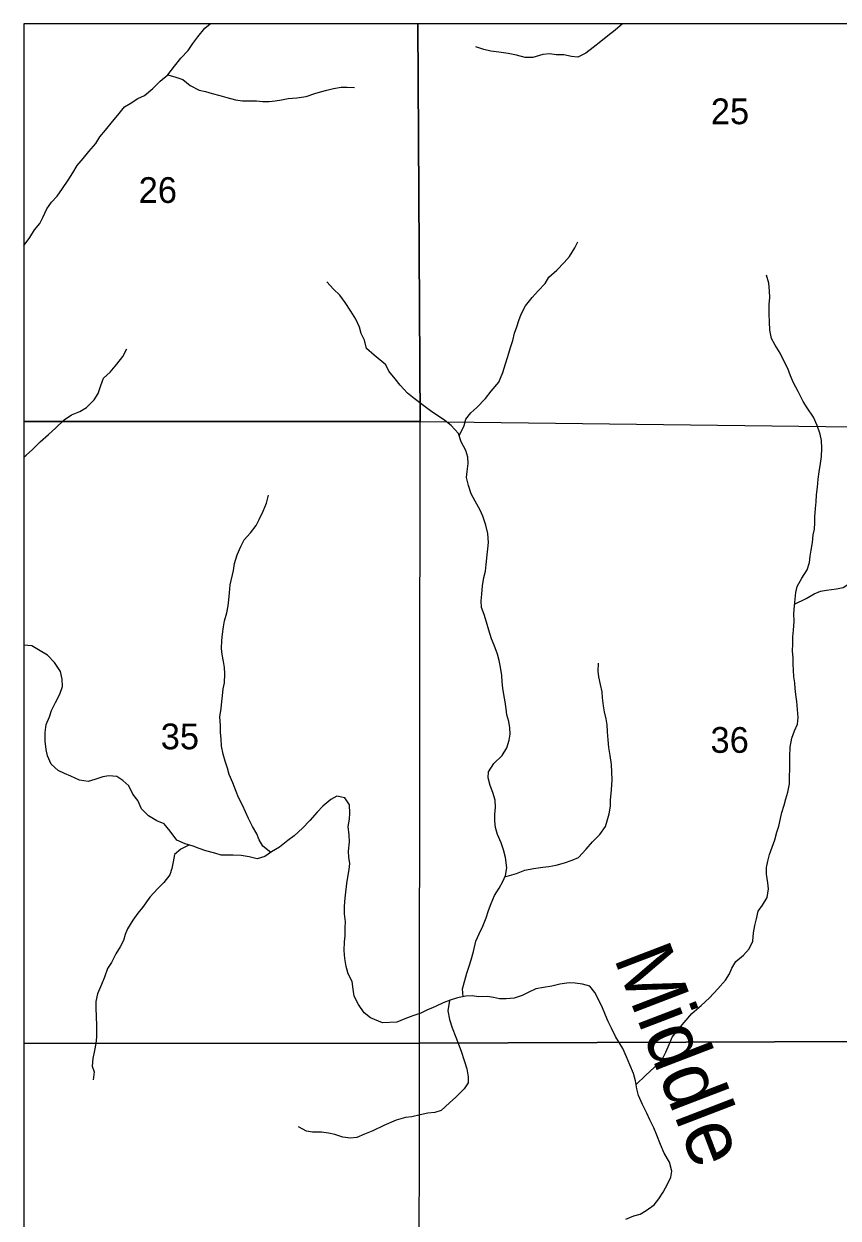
# Model space of a CAD drawing. Extents: x -10 to 158, y 8 to 33.
# Drawn here: x -9.564 to -8.24, y 13.18 to 15.122 of the extents above; entities that cross this region are included whole.
import ezdxf

# ---------------------------------------------------------------- set-up
doc = ezdxf.new("R2010")
doc.units = 0
for name, color, linetype in [('GM_X_Corporation', 7, 'Continuous'), ('GM_X_Minor_River', 7, 'Continuous'), ('GM_X_Minor_River_Text', 7, 'Continuous'), ('GM_X_Section_Text', 7, 'Continuous')]:
    doc.layers.add(name, color=color, linetype=linetype)

msp = doc.modelspace()

# ---------------------------------------------------------------- linework, layer by layer
at = {"layer": 'GM_X_Corporation'}
msp.add_lwpolyline([(-3.9824, 15.1217), (-9.5644, 15.1217), (-9.5644, 9.4643), (-9.3995, 9.4613), (-9.0726, 9.4561), (-8.6489, 9.4603), (-8.2177, 9.4548), (-7.9405, 9.4552), (-7.9359, 8.9497), (-7.8105, 8.9446), (-6.576, 8.9279), (-5.6716, 8.9116)], dxfattribs=at)
for points in [[(-8.9238, 15.1217), (-9.5644, 15.1217), (-9.5644, 14.475), (-8.92, 14.4752)], [(-7.9061, 15.1217), (-9.5644, 15.1217), (-9.5644, 9.4643), (-9.3995, 9.4613), (-9.0726, 9.4561), (-8.6489, 9.4603), (-8.2177, 9.4548), (-7.9405, 9.4552), (-7.9277, 10.2365), (-7.9276, 10.245), (-7.9163, 10.9333), (-7.9163, 10.9342), (-7.9089, 13.4536), (-7.9044, 14.3264), (-7.9061, 14.9432), (-7.9061, 14.9456)], [(-7.9096, 15.1217), (-8.9238, 15.1217), (-8.92, 14.4752), (-7.9084, 14.4628), (-7.9089, 14.9035)], [(-9.5644, 14.475), (-9.5644, 13.4639), (-8.9211, 13.4645), (-8.92, 14.4752)], [(-7.9084, 14.4628), (-7.9093, 13.8977), (-7.9104, 13.468), (-8.9211, 13.4645), (-8.92, 14.4752)], [(-9.5644, 13.4639), (-9.5644, 12.4668), (-8.922, 12.4664), (-8.9211, 13.4645)], [(-7.9104, 13.468), (-7.912, 12.8954), (-7.9134, 12.4505), (-8.922, 12.4664), (-8.9211, 13.4645)]]:
    msp.add_lwpolyline(points, close=True, dxfattribs=at)
at = {"layer": 'GM_X_Minor_River'}
for points in [[(-9.5644, 14.7611), (-9.5638, 14.7618), (-9.5548, 14.7744), (-9.5472, 14.7869), (-9.5386, 14.7972), (-9.5337, 14.8071), (-9.5273, 14.8208), (-9.5193, 14.8318), (-9.5103, 14.8417), (-9.5016, 14.8539), (-9.4925, 14.8676), (-9.485, 14.8798), (-9.4775, 14.8912), (-9.468, 14.903), (-9.4586, 14.9141), (-9.4476, 14.9274), (-9.4408, 14.9381), (-9.4314, 14.9487), (-9.42, 14.9632), (-9.4114, 14.9731), (-9.4008, 14.9868), (-9.3913, 14.9922), (-9.3788, 15.0006), (-9.3682, 15.0055), (-9.3546, 15.0166), (-9.3429, 15.0288), (-9.3304, 15.0391), (-9.3194, 15.0528), (-9.3092, 15.0658), (-9.2971, 15.0787), (-9.2896, 15.0898), (-9.2817, 15.1008), (-9.27, 15.1145), (-9.2616, 15.1217)], [(-8.5911, 15.1217), (-8.6028, 15.1115), (-8.6149, 15.1023), (-8.6262, 15.0931), (-8.6386, 15.0831), (-8.6506, 15.0743), (-8.6634, 15.0678), (-8.674, 15.0689), (-8.6862, 15.0715), (-8.6987, 15.0714), (-8.7089, 15.0728), (-8.7206, 15.072), (-8.7369, 15.067), (-8.7493, 15.0673), (-8.7634, 15.0706), (-8.7766, 15.0735), (-8.7918, 15.0757), (-8.805, 15.0771)], [(-8.805, 15.0771), (-8.8164, 15.0801), (-8.8293, 15.0842)], [(-9.3304, 15.0391), (-9.3175, 15.035), (-9.3057, 15.0312), (-9.2942, 15.0214), (-9.2794, 15.0139), (-9.2691, 15.0117), (-9.2581, 15.0083), (-9.2456, 15.0053), (-9.2345, 15.0023), (-9.2205, 14.9982), (-9.2091, 14.9964), (-9.1969, 14.9968), (-9.1863, 14.9968), (-9.1764, 14.9958), (-9.1654, 14.9958), (-9.1559, 14.9966), (-9.1456, 14.9985), (-9.1346, 15.0005), (-9.1206, 15.0013), (-9.1054, 15.0037), (-9.0914, 15.0083), (-9.0819, 15.011), (-9.0717, 15.0137), (-9.061, 15.0164), (-9.0485, 15.0191), (-9.0386, 15.0191), (-9.0269, 15.0184)], [(-8.8565, 14.4518), (-8.8481, 14.4686), (-8.8455, 14.4792), (-8.8373, 14.4895), (-8.8275, 14.498), (-8.8136, 14.5128), (-8.8046, 14.5247), (-8.7918, 14.5392), (-8.7855, 14.5548), (-8.7814, 14.5688), (-8.7777, 14.5795), (-8.7722, 14.5973), (-8.7692, 14.6068), (-8.7663, 14.619), (-8.7629, 14.6289), (-8.7596, 14.6395), (-8.7559, 14.6498), (-8.7484, 14.6635), (-8.7375, 14.6768), (-8.7278, 14.6875), (-8.7165, 14.6998), (-8.7105, 14.7097), (-8.6977, 14.7211), (-8.6857, 14.7337), (-8.6771, 14.7436), (-8.6685, 14.7577), (-8.6636, 14.7673)], [(-8.9946, 14.5829), (-9.0071, 14.5942), (-9.0106, 14.6075), (-9.0156, 14.6185), (-9.0187, 14.6287), (-9.0244, 14.6416), (-9.0325, 14.6548), (-9.0417, 14.6688), (-9.0508, 14.6809), (-9.0607, 14.6904), (-9.0718, 14.7021)], [(-8.3346, 14.5861), (-8.3426, 14.5993), (-8.3484, 14.6103), (-8.3515, 14.6239), (-8.352, 14.6372), (-8.3521, 14.6505), (-8.3526, 14.666), (-8.3511, 14.6763), (-8.352, 14.6877), (-8.3528, 14.7002), (-8.3567, 14.7131)], [(-9.5644, 14.4174), (-9.5608, 14.4207), (-9.5502, 14.4299), (-9.5381, 14.442), (-9.5245, 14.4542), (-9.5132, 14.4642), (-9.4988, 14.4779), (-9.487, 14.4859), (-9.4734, 14.4913), (-9.4628, 14.4981), (-9.4499, 14.5107), (-9.4435, 14.5206), (-9.439, 14.5335), (-9.4349, 14.5457), (-9.4243, 14.5556), (-9.4134, 14.5686), (-9.4032, 14.5807), (-9.3968, 14.5933)], [(-8.8499, 13.54), (-8.8508, 13.5529), (-8.8475, 13.5666), (-8.8438, 13.5784), (-8.8401, 13.5898), (-8.8371, 13.6), (-8.8334, 13.6133), (-8.8294, 13.6304), (-8.8241, 13.6422), (-8.8178, 13.6548), (-8.8126, 13.6685), (-8.8089, 13.6803), (-8.8044, 13.6917), (-8.7988, 13.7046), (-8.7917, 13.7164), (-8.7854, 13.7274), (-8.7813, 13.7373), (-8.7787, 13.7495), (-8.7811, 13.7665), (-8.7846, 13.7786), (-8.7881, 13.7904), (-8.7942, 13.8036), (-8.7974, 13.815), (-8.7986, 13.8252), (-8.7986, 13.8362), (-8.7976, 13.8483), (-8.798, 13.8593), (-8.8019, 13.8722), (-8.8062, 13.8832), (-8.8093, 13.8957), (-8.809, 13.9056), (-8.8, 13.9193), (-8.7864, 13.9322), (-8.779, 13.9444), (-8.7753, 13.957), (-8.7734, 13.9668), (-8.7739, 13.9771), (-8.7759, 13.9873), (-8.779, 13.9983), (-8.7802, 14.0081), (-8.7818, 14.0195), (-8.7837, 14.0313), (-8.7853, 14.0419), (-8.7865, 14.0517), (-8.7873, 14.0623), (-8.7893, 14.076), (-8.7917, 14.0866), (-8.7944, 14.0968), (-8.7998, 14.1116), (-8.8037, 14.1218), (-8.8083, 14.1358), (-8.8122, 14.149), (-8.8157, 14.1612), (-8.8199, 14.1729), (-8.8207, 14.1839), (-8.8197, 14.1945), (-8.8186, 14.2082), (-8.8165, 14.2215), (-8.8139, 14.2321), (-8.8125, 14.2427), (-8.811, 14.2583), (-8.8096, 14.2682), (-8.8089, 14.2784), (-8.8098, 14.2932), (-8.8129, 14.3068), (-8.8179, 14.3212), (-8.8225, 14.3311), (-8.8306, 14.3458), (-8.8371, 14.3579), (-8.8414, 14.3712), (-8.8445, 14.3844), (-8.8434, 14.3939), (-8.842, 14.4072), (-8.8424, 14.4174), (-8.8455, 14.428), (-8.8532, 14.442), (-8.8578, 14.4556), (-8.8693, 14.4685), (-8.8796, 14.4768), (-8.8902, 14.4839), (-8.9012, 14.4907), (-8.9161, 14.5023), (-8.9298, 14.5129), (-8.9404, 14.5215), (-8.9522, 14.5343), (-8.9603, 14.5445), (-8.9706, 14.557), (-8.9756, 14.5676), (-8.9946, 14.5829)], [(-8.5688, 13.3971), (-8.5531, 13.4122), (-8.5395, 13.4248), (-8.5268, 13.4367), (-8.5204, 13.4496), (-8.5152, 13.4622), (-8.51, 13.474), (-8.5021, 13.4846), (-8.4905, 13.4983), (-8.4781, 13.5125), (-8.463, 13.5258), (-8.4495, 13.5384), (-8.436, 13.5529), (-8.4232, 13.5671), (-8.4169, 13.577), (-8.4131, 13.5865), (-8.4064, 13.5971), (-8.394, 13.6078), (-8.3846, 13.6181), (-8.379, 13.6303), (-8.3776, 13.6436), (-8.3754, 13.6557), (-8.3732, 13.6667), (-8.3703, 13.6789), (-8.3631, 13.6888), (-8.3557, 13.7014), (-8.3535, 13.7154), (-8.3543, 13.7253), (-8.3567, 13.7393), (-8.3568, 13.7499), (-8.3546, 13.7605), (-8.3516, 13.7712), (-8.3475, 13.783), (-8.3431, 13.7951), (-8.3398, 13.8073), (-8.3364, 13.8172), (-8.3339, 13.8297), (-8.3317, 13.8396), (-8.328, 13.8517), (-8.325, 13.8616), (-8.322, 13.8726), (-8.3195, 13.8863), (-8.3192, 13.8988), (-8.3189, 13.9095), (-8.3186, 13.9197), (-8.3187, 13.9307), (-8.3184, 13.9455), (-8.3155, 13.9603), (-8.311, 13.9721), (-8.3065, 13.9831), (-8.3051, 13.9938), (-8.3063, 14.007), (-8.3072, 14.0199), (-8.3092, 14.0313), (-8.31, 14.0411), (-8.3108, 14.0506), (-8.312, 14.0601), (-8.3128, 14.0707), (-8.3133, 14.0806), (-8.3133, 14.0904), (-8.3142, 14.1026), (-8.3139, 14.1132), (-8.3136, 14.1253), (-8.3129, 14.1359), (-8.3119, 14.15), (-8.312, 14.1629), (-8.3113, 14.1754), (-8.3102, 14.1864), (-8.3088, 14.1974), (-8.3066, 14.2069), (-8.2991, 14.2206), (-8.2905, 14.234), (-8.2868, 14.2461), (-8.2854, 14.2564), (-8.2839, 14.2659), (-8.2817, 14.2784), (-8.2807, 14.2909), (-8.2785, 14.3004), (-8.2778, 14.3107), (-8.2779, 14.3205), (-8.2768, 14.3338), (-8.2758, 14.3444), (-8.2751, 14.3562), (-8.274, 14.3687), (-8.2726, 14.3816), (-8.2708, 14.3934), (-8.2686, 14.4071), (-8.2672, 14.4185), (-8.2669, 14.4321), (-8.267, 14.4443), (-8.2694, 14.4549), (-8.2744, 14.4689), (-8.2801, 14.4821), (-8.2905, 14.4976), (-8.297, 14.5078), (-8.3054, 14.5241), (-8.3127, 14.5381), (-8.3177, 14.5494), (-8.3219, 14.5615), (-8.3273, 14.5717), (-8.3346, 14.5861)], [(-9.1629, 13.7746), (-9.1756, 13.7847), (-9.1817, 13.7949), (-9.1856, 13.8047), (-9.1924, 13.8165), (-9.1993, 13.8297), (-9.2039, 13.8407), (-9.2089, 13.8517), (-9.2151, 13.8638), (-9.2189, 13.8736), (-9.2247, 13.888), (-9.2308, 13.9013), (-9.2335, 13.9115), (-9.237, 13.9229), (-9.2401, 13.9346), (-9.2428, 13.9475), (-9.2436, 13.9593), (-9.2444, 13.9695), (-9.2448, 13.9809), (-9.2456, 13.9949), (-9.2438, 14.0086), (-9.2423, 14.02), (-9.2416, 14.0294), (-9.2401, 14.0404), (-9.2383, 14.0503), (-9.2376, 14.0651), (-9.238, 14.0754), (-9.2396, 14.0852), (-9.2419, 14.0962), (-9.2431, 14.1061), (-9.2424, 14.1193), (-9.2413, 14.1292), (-9.2398, 14.1414), (-9.238, 14.1509), (-9.2342, 14.1641), (-9.232, 14.1755), (-9.2313, 14.1854), (-9.2302, 14.1968), (-9.2287, 14.2097), (-9.2235, 14.2332), (-9.2221, 14.2446), (-9.2176, 14.2583), (-9.2115, 14.272), (-9.2059, 14.2826), (-9.1957, 14.2941), (-9.1866, 14.3062), (-9.1817, 14.3161), (-9.1753, 14.3294), (-9.1697, 14.3427), (-9.1663, 14.3553)], [(-8.311, 14.1783), (-8.2921, 14.1873), (-8.2789, 14.1953), (-8.2691, 14.1992), (-8.2589, 14.2012), (-8.2426, 14.2032), (-8.232, 14.2051), (-8.2196, 14.2132), (-8.2064, 14.2205), (-8.1958, 14.2224), (-8.1826, 14.224), (-8.1712, 14.226), (-8.1603, 14.2283), (-8.1478, 14.2322), (-8.1376, 14.2357), (-8.1278, 14.2411), (-8.1131, 14.2472), (-8.101, 14.2538), (-8.0871, 14.2595), (-8.0773, 14.2623), (-8.0663, 14.2654), (-8.0512, 14.2677)], [(-8.9811, 13.4973), (-9.0008, 13.5055), (-9.0111, 13.5138), (-9.0203, 13.5274), (-9.0275, 13.5411), (-9.0291, 13.552), (-9.0307, 13.5649), (-9.0368, 13.5774), (-9.0403, 13.5892), (-9.0426, 13.6021), (-9.0434, 13.6149), (-9.0431, 13.629), (-9.042, 13.6389), (-9.0417, 13.6521), (-9.0414, 13.662), (-9.0429, 13.6745), (-9.043, 13.6855), (-9.0423, 13.695), (-9.0412, 13.7052), (-9.039, 13.7242), (-9.0375, 13.7341), (-9.0353, 13.747), (-9.0342, 13.7565), (-9.0358, 13.7667), (-9.0362, 13.7769), (-9.0351, 13.7917), (-9.0352, 13.8024), (-9.0371, 13.8168), (-9.0349, 13.8285), (-9.0342, 13.8384), (-9.035, 13.8521), (-9.0426, 13.8634), (-9.0556, 13.866), (-9.0654, 13.8607), (-9.0783, 13.85), (-9.0874, 13.8401), (-9.0991, 13.8264), (-9.1115, 13.8142), (-9.1248, 13.8016), (-9.135, 13.794), (-9.1486, 13.7833), (-9.1615, 13.7756), (-9.1725, 13.768), (-9.185, 13.7642), (-9.1979, 13.7675), (-9.2108, 13.7694), (-9.2238, 13.7701), (-9.2435, 13.77), (-9.2538, 13.7733), (-9.2686, 13.7774), (-9.2792, 13.7808), (-9.2891, 13.7846), (-9.3021, 13.7883), (-9.3154, 13.7947), (-9.3265, 13.8094), (-9.3364, 13.8212), (-9.3482, 13.826), (-9.3615, 13.8343), (-9.3733, 13.8456), (-9.3791, 13.8589), (-9.3871, 13.8695), (-9.3936, 13.8831), (-9.4032, 13.8918), (-9.4134, 13.8978), (-9.426, 13.8989), (-9.4362, 13.8973), (-9.4491, 13.8931), (-9.4597, 13.89), (-9.4738, 13.8919), (-9.4879, 13.8986), (-9.4985, 13.9028), (-9.5084, 13.908), (-9.5202, 13.9182), (-9.526, 13.9318), (-9.5279, 13.9417), (-9.5295, 13.9557), (-9.5296, 13.9694), (-9.5281, 13.9827), (-9.5225, 13.9952), (-9.5195, 14.0051), (-9.5131, 14.0184), (-9.5059, 14.0317), (-9.5014, 14.0446), (-9.5019, 14.0564), (-9.505, 14.0689), (-9.5145, 14.0833), (-9.526, 14.0953), (-9.5378, 14.1021), (-9.5515, 14.1104), (-9.5644, 14.1118)], [(-8.7822, 13.735), (-8.7631, 13.7405), (-8.7499, 13.7455), (-8.7356, 13.7482), (-8.7205, 13.7506), (-8.7106, 13.7518), (-8.6989, 13.7538), (-8.6853, 13.7577), (-8.6728, 13.7619), (-8.6623, 13.7665), (-8.6499, 13.7799), (-8.6394, 13.7917), (-8.6277, 13.8039), (-8.6187, 13.8165), (-8.6158, 13.826), (-8.6124, 13.8374), (-8.6103, 13.8499), (-8.6103, 13.8598), (-8.6086, 13.8765), (-8.6079, 13.8928), (-8.608, 13.9049), (-8.6085, 13.9175), (-8.6108, 13.9322), (-8.6132, 13.9451), (-8.6144, 13.9576), (-8.6153, 13.9705), (-8.6157, 13.9823), (-8.6173, 13.9917), (-8.62, 14.0031), (-8.622, 14.013), (-8.6232, 14.0262), (-8.6241, 14.0357), (-8.6268, 14.0478), (-8.6291, 14.0599), (-8.6303, 14.0694), (-8.6297, 14.0823)], [(-9.2962, 13.7866), (-9.3089, 13.7799), (-9.3195, 13.7712), (-9.3217, 13.7594), (-9.3235, 13.7484), (-9.3269, 13.7381), (-9.3367, 13.7259), (-9.3466, 13.7157), (-9.3598, 13.7019), (-9.3715, 13.6852), (-9.379, 13.6757), (-9.3873, 13.6643), (-9.396, 13.6506), (-9.3994, 13.6411), (-9.4024, 13.6312), (-9.408, 13.6209), (-9.4148, 13.6099), (-9.422, 13.5958), (-9.4284, 13.586), (-9.4333, 13.5719), (-9.4381, 13.5597), (-9.4449, 13.5445), (-9.4471, 13.532), (-9.4471, 13.5225), (-9.4466, 13.5066), (-9.4462, 13.4941), (-9.4465, 13.4835), (-9.4465, 13.474), (-9.4472, 13.4641), (-9.4498, 13.4523), (-9.452, 13.4398), (-9.4531, 13.4273), (-9.45, 13.4178), (-9.4515, 13.4049)], [(-8.5231, 13.2858), (-8.5288, 13.2997), (-8.535, 13.3149), (-8.54, 13.3266), (-8.5465, 13.3398), (-8.5515, 13.3508), (-8.5584, 13.3648), (-8.5646, 13.3795), (-8.5677, 13.3901), (-8.5697, 13.403), (-8.5728, 13.4151), (-8.5789, 13.4291), (-8.5843, 13.4424), (-8.5901, 13.4556), (-8.6023, 13.4753), (-8.6085, 13.4889), (-8.6139, 13.4995), (-8.6185, 13.51), (-8.6243, 13.5244), (-8.6358, 13.5471), (-8.6438, 13.5573), (-8.6559, 13.5602), (-8.6677, 13.5621), (-8.6775, 13.5628), (-8.6926, 13.5604), (-8.7059, 13.5573), (-8.7195, 13.5549), (-8.7316, 13.5529), (-8.7432, 13.5472), (-8.7542, 13.5418), (-8.767, 13.5379), (-8.7799, 13.5367), (-8.7909, 13.5366), (-8.8007, 13.5388), (-8.8102, 13.5403), (-8.8249, 13.5398), (-8.8356, 13.5416), (-8.8458, 13.5408), (-8.8594, 13.5381), (-8.8711, 13.5342), (-8.8824, 13.5303), (-8.8952, 13.5242), (-8.9088, 13.518), (-8.9186, 13.5134), (-8.9318, 13.5088), (-8.9447, 13.5038), (-8.9579, 13.4988), (-8.9811, 13.4973)], [(-8.8722, 13.5338), (-8.8747, 13.5171), (-8.8724, 13.5027), (-8.8681, 13.4895), (-8.8619, 13.474), (-8.8577, 13.4626), (-8.8531, 13.4516), (-8.8484, 13.4365), (-8.8442, 13.4229), (-8.8418, 13.4096), (-8.8421, 13.4001), (-8.8485, 13.3902), (-8.862, 13.3769), (-8.8722, 13.3673), (-8.8857, 13.3551), (-8.8963, 13.352), (-8.9073, 13.3504), (-8.9201, 13.3477), (-8.9337, 13.3446), (-8.9435, 13.3434), (-8.959, 13.3391), (-8.979, 13.3308)], [(-8.979, 13.3308), (-8.997, 13.3219), (-9.0102, 13.3166), (-9.0227, 13.3112), (-9.033, 13.31), (-9.0455, 13.3119), (-9.0585, 13.316), (-9.0691, 13.3182), (-9.0801, 13.3197), (-9.0949, 13.3196), (-9.1048, 13.3215), (-9.1177, 13.3286)], [(-8.5855, 13.1784), (-8.5723, 13.1838), (-8.5621, 13.1865), (-8.5523, 13.1923), (-8.5395, 13.2018), (-8.532, 13.2114), (-8.5249, 13.2224), (-8.5174, 13.2365), (-8.5122, 13.2464), (-8.5104, 13.2562), (-8.5142, 13.271), (-8.5231, 13.2858)]]:
    msp.add_lwpolyline(points, dxfattribs=at)

# ---------------------------------------------------------------- texts
at = {"layer": 'GM_X_Minor_River_Text'}
msp.add_text('Middle', height=0.09469, rotation=291.0089, dxfattribs=at).set_placement((-8.6056, 13.6034))
at = {"layer": 'GM_X_Section_Text'}
for s, p in [('25', (-8.4472, 14.9586)), ('26', (-9.3777, 14.8306)), ('35', (-9.3418, 13.9423)), ('36', (-8.4477, 13.9365))]:
    msp.add_text(s, height=0.04186, rotation=0, dxfattribs=at).set_placement(p)

doc.saveas('drawing.dxf')
